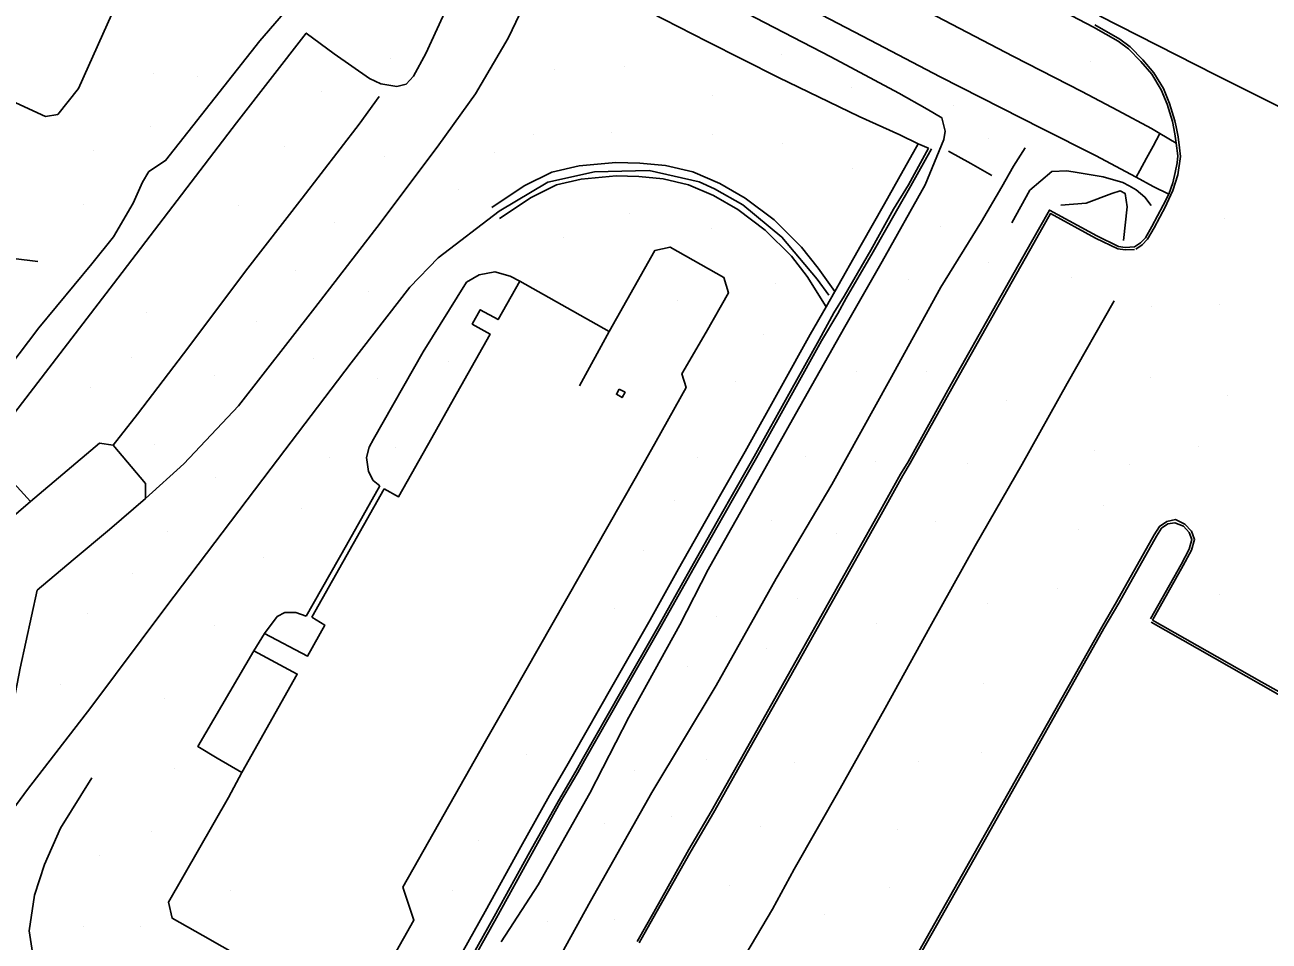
# Model space of a CAD drawing. Extents: x 1497074 to 1501343, y 481943 to 486114.
# Drawn here: x 1498065.8 to 1498306.3, y 483332.4 to 483509.5 of the extents above; entities that cross this region are included whole.
import ezdxf

# ---------------------------------------------------------------- set-up
doc = ezdxf.new("R2010")
doc.units = 0
doc.layers.add('PH Exist DTM Breakline', color=7, linetype='Continuous')
doc.layers.add('PH Exist DTM Point', color=7, linetype='Continuous')

msp = doc.modelspace()

# ---------------------------------------------------------------- linework, layer by layer
at = {"layer": 'PH Exist DTM Breakline'}
for points in [[(1498080.02, 483605.68), (1498082.61, 483604.24), (1498081.66, 483602.21), (1498082.47, 483596.27), (1498089.77, 483589.86), (1498105.79, 483580.82), (1498121.98, 483569.83), (1498136.5, 483560.45), (1498144.24, 483555.12), (1498144.15, 483553.52), (1498134.4, 483537.16), (1498126.17, 483523.69), (1498111.22, 483506.37), (1498092.99, 483483.25), (1498089.76, 483481.12), (1498088.53, 483479.06), (1498086.75, 483475.04), (1498082.93, 483468.48), (1498078.74, 483463.3), (1498068.51, 483450.94), (1498056.8, 483435.62)], [(1498188.36, 483567.56), (1498185.46, 483561.41), (1498179.95, 483550.35), (1498173.54, 483536.74), (1498167.47, 483524.14), (1498159.21, 483506.89), (1498152.89, 483496.13), (1498145.79, 483486.26), (1498134.49, 483471.14), (1498121.85, 483454.77), (1498107.11, 483435.85), (1498096.53, 483424.62), (1498089.08, 483417.98)], [(1497874.34, 483550.2), (1497884.59, 483544.42), (1497899.91, 483535.79), (1497914.61, 483526.27), (1497930.41, 483512.95), (1497937.69, 483507.58), (1497951.32, 483499.75), (1497966.68, 483491.09), (1497977.43, 483485.56), (1497994.05, 483476.2), (1498010.11, 483469.1), (1498024.5, 483466.16), (1498037, 483468.14), (1498046.25, 483468.23), (1498050, 483466.58), (1498058.85, 483464.91), (1498068.27, 483463.72)], [(1498010.77, 483505.59), (1498020.96, 483500.12), (1498031.15, 483495.6), (1498033.62, 483496.57), (1498038.32, 483506.53), (1498039.95, 483506.02), (1498048.97, 483501.77), (1498058.93, 483496.72), (1498069.77, 483491.78), (1498072.14, 483492.14), (1498076.14, 483497.14), (1498083.64, 483513.84), (1498084.36, 483517.12), (1498083.43, 483520.31), (1498082.42, 483521.82), (1498073.89, 483527.05), (1498071.51, 483530.58), (1498069.01, 483533.75), (1498063.48, 483537.05), (1498047.5, 483544.69), (1498037.81, 483547.07), (1498029.35, 483547.63), (1498026.44, 483546.48)], [(1498184.22, 483523.56), (1498185.78, 483526.55), (1498187.61, 483529.58), (1498188.64, 483530.93), (1498189.83, 483532.56), (1498191.06, 483534), (1498191.79, 483534.56), (1498193.62, 483535.91), (1498195.15, 483536.85), (1498199.51, 483538.81), (1498203.79, 483539.75), (1498207.9, 483539.99), (1498211.96, 483539.55), (1498215.89, 483538.49), (1498220.65, 483536.35), (1498226.13, 483533.41), (1498243.43, 483524.26), (1498262.5, 483514.17), (1498272.35, 483509.01)], [(1498157.49, 483538.16), (1498153.2, 483527.12), (1498147.66, 483513.48), (1498143.28, 483503.92), (1498140.93, 483499.56), (1498139.49, 483498.03), (1498137.69, 483497.55), (1498134.62, 483498.07), (1498132.38, 483499.1), (1498125.56, 483503.84), (1498120.17, 483507.86), (1498106.67, 483490.5), (1498082.94, 483459.44), (1498057.85, 483426.84), (1498058.93, 483425.91), (1498062.4, 483422.33), (1498066.85, 483417.4), (1498059.38, 483411.01)], [(1498195.15, 483536.85), (1498197.25, 483534.25), (1498212.21, 483526.6), (1498233.03, 483515.84), (1498256.91, 483503.33), (1498270.09, 483496.6), (1498277.03, 483492.89), (1498283.55, 483489.41), (1498285.16, 483488.47), (1498288.33, 483486.63)], [(1498286.9, 483476.76), (1498283.89, 483478.24), (1498280.61, 483480.06), (1498272.71, 483484.19), (1498262.36, 483489.43), (1498242.73, 483499.44), (1498229.17, 483506.53), (1498208.89, 483517.11), (1498200.92, 483521.18), (1498194.73, 483524.43), (1498190.67, 483526.4), (1498185.78, 483526.55)], [(1498183.69, 483523.86), (1498182.31, 483520.42), (1498181.74, 483517.98), (1498181.67, 483515.95), (1498182.13, 483514.69), (1498183.82, 483513.35), (1498197.7, 483506.27), (1498211.45, 483499.27), (1498227.08, 483491.74), (1498234.9, 483488.24), (1498238.48, 483486.49)], [(1498187.63, 483521.5), (1498193.36, 483518.11), (1498206.99, 483510.79), (1498221.6, 483503.26), (1498234.69, 483496.25), (1498240.2, 483493.15), (1498243, 483491.5), (1498243.68, 483488.94), (1498243.41, 483487.29), (1498239.81, 483478.56), (1498231.47, 483463.76), (1498224.28, 483451.14), (1498214.75, 483434.23), (1498204.11, 483415.33), (1498199.36, 483406.9), (1498197.87, 483404.21), (1498192.42, 483393.55), (1498182.5, 483375.69), (1498174.98, 483361.05), (1498165.03, 483343.32), (1498157.83, 483332.3)], [(1498273.51, 483511.23), (1498295.93, 483499.83)], [(1498272.35, 483509.01), (1498277.13, 483506.3), (1498279.12, 483504.82), (1498281.52, 483502.4), (1498283.62, 483499.92), (1498285.45, 483496.9), (1498286.59, 483494.12), (1498287.59, 483490.8), (1498288.06, 483488.42), (1498288.33, 483486.63), (1498288.67, 483484.16), (1498288.49, 483482.79), (1498288.16, 483480.93), (1498287.65, 483478.92), (1498286.9, 483476.76), (1498285.82, 483474.61), (1498283.62, 483470.49), (1498282.37, 483468.34), (1498281.42, 483467.35), (1498280.24, 483466.57)], [(1498272.59, 483509.45), (1498277.41, 483506.72), (1498279.45, 483505.2), (1498281.89, 483502.73), (1498284.03, 483500.21), (1498285.89, 483497.13), (1498287.06, 483494.28), (1498288.08, 483490.92), (1498288.31, 483489.75)], [(1498295.93, 483499.83), (1498324.88, 483485.32), (1498332.82, 483481.37), (1498343.56, 483475.86), (1498353.11, 483471)], [(1498082.86, 483428.26), (1498087.57, 483434.27), (1498097.48, 483447.28), (1498108.47, 483461.86), (1498119.39, 483476), (1498130.41, 483490.28), (1498134.26, 483495.63)], [(1498285.16, 483488.47), (1498283.87, 483485.99), (1498282.58, 483483.71), (1498281.29, 483481.34), (1498280.61, 483480.06)], [(1498286.55, 483474.95), (1498287.71, 483477.48), (1498288.63, 483480.46), (1498289.13, 483484), (1498288.96, 483485.69), (1498288.7, 483487.82), (1498288.31, 483489.75)], [(1498159.41, 483311.12), (1498164.77, 483321.34), (1498175.14, 483340.16), (1498186.97, 483361.18), (1498199.39, 483381.85), (1498211.02, 483402.48), (1498221.75, 483420.66), (1498233.01, 483440.86), (1498242.84, 483458.76), (1498250.72, 483471.44), (1498254.65, 483478.17), (1498256.9, 483482.18), (1498259.13, 483485.71)], [(1498222.37, 483457.91), (1498227.46, 483466.93), (1498231.93, 483474.86), (1498234.65, 483479.68), (1498238.48, 483486.49)], [(1498224.18, 483457.05), (1498229.29, 483465.9), (1498233.67, 483473.88), (1498236.6, 483478.58), (1498240.46, 483485.63)], [(1498224.55, 483456.68), (1498229.78, 483465.62), (1498234.26, 483473.55), (1498237.04, 483478.34), (1498241.01, 483485.49)], [(1498238.48, 483486.49), (1498240.46, 483485.63)], [(1498244.34, 483485.07), (1498248.66, 483482.64), (1498252.72, 483480.34)], [(1498057.42, 483349.67), (1498066.3, 483361.72), (1498078.56, 483377.55), (1498093.04, 483396.97), (1498113.42, 483423.82), (1498128.88, 483444.14), (1498140.22, 483458.77), (1498145.7, 483464.43), (1498157.46, 483473.49), (1498166.88, 483479.05), (1498175.9, 483481.03), (1498186.47, 483481.31), (1498196.12, 483479.14), (1498199.11, 483477.75), (1498204.54, 483474.68), (1498212.12, 483468.44), (1498218.96, 483460.34), (1498221.22, 483457.22)], [(1498222.37, 483457.91), (1498219.12, 483462.44), (1498215.9, 483466.53), (1498210.61, 483471.79), (1498205.01, 483475.97), (1498200.1, 483478.81), (1498194.9, 483481.05), (1498189.6, 483482.27), (1498184.65, 483482.74), (1498179.99, 483482.87), (1498172.94, 483482.24), (1498167.65, 483481.02), (1498162.32, 483478.35), (1498156.08, 483474.19)], [(1498256.55, 483471.24), (1498260.06, 483477.49), (1498264.29, 483481.15), (1498267.18, 483481.26), (1498269.21, 483480.94), (1498274.2, 483480.12), (1498278.01, 483478.99), (1498279.27, 483478.34), (1498280.59, 483477.59), (1498282.28, 483476.18), (1498283.49, 483474.53)], [(1498220.65, 483455), (1498217.03, 483460.87), (1498213.95, 483464.79), (1498208.9, 483469.81), (1498203.57, 483473.79), (1498198.92, 483476.47), (1498194.08, 483478.56), (1498189.18, 483479.69), (1498184.49, 483480.13), (1498180.07, 483480.26), (1498173.35, 483479.65), (1498168.54, 483478.54), (1498163.63, 483476.09), (1498157.53, 483472.02)], [(1498278.13, 483467.82), (1498278.88, 483474.3), (1498278.46, 483476.88), (1498277.5, 483477.37), (1498275.86, 483476.89), (1498270.94, 483475.02), (1498266.02, 483474.62)], [(1498184.12, 483332.35), (1498187.34, 483338.06), (1498194.15, 483350.14), (1498198.45, 483357.49), (1498199.89, 483359.99), (1498205.56, 483370.06), (1498212.25, 483381.92), (1498220.53, 483396.77), (1498230.88, 483415.13), (1498235.05, 483422.66), (1498236.5, 483425.04), (1498244.86, 483440.02), (1498253.69, 483455.7), (1498260.36, 483467.53), (1498263.82, 483473.68), (1498272.96, 483468.7), (1498277.19, 483466.65), (1498278.47, 483466.47), (1498280.24, 483466.57)], [(1498286.55, 483474.95), (1498286.27, 483474.38), (1498284.06, 483470.25), (1498282.77, 483468.04), (1498281.74, 483466.96), (1498280.51, 483466.15)], [(1498184.56, 483332.11), (1498187.78, 483337.82), (1498194.58, 483349.89), (1498198.88, 483357.24), (1498200.32, 483359.74), (1498206, 483369.81), (1498212.69, 483381.67), (1498220.97, 483396.52), (1498231.31, 483414.89), (1498235.48, 483422.41), (1498236.94, 483424.79), (1498245.3, 483439.78), (1498254.13, 483455.45), (1498260.79, 483467.29), (1498264.01, 483473), (1498272.73, 483468.25), (1498277.04, 483466.17), (1498278.45, 483465.97), (1498280.26, 483466.07)], [(1498161.45, 483459.96), (1498178.72, 483450.2), (1498183.54, 483458.76), (1498187.54, 483465.86), (1498190.5, 483466.51), (1498200.89, 483460.66), (1498201.79, 483457.71), (1498197.48, 483450.1), (1498192.8, 483442.02), (1498193.62, 483439.38), (1498187.79, 483429.01), (1498183.99, 483422.26)], [(1498134.39, 483420.39), (1498133.09, 483421.45), (1498132.19, 483423.17), (1498131.85, 483425.86), (1498132.31, 483427.89), (1498133.15, 483429.4), (1498142.81, 483446.26), (1498151.14, 483459.72), (1498153.59, 483461.14), (1498156.64, 483461.72), (1498159.6, 483460.93), (1498161.45, 483459.96)], [(1498161.45, 483459.96), (1498157.26, 483452.53), (1498153.82, 483454.43), (1498152.25, 483451.65), (1498155.72, 483449.7), (1498148.64, 483437.14), (1498144.45, 483429.7), (1498137.99, 483418.24), (1498135.25, 483419.81)], [(1498220.65, 483455), (1498222.37, 483457.91)], [(1498222.16, 483453.85), (1498224.18, 483457.05)], [(1498222.95, 483453.7), (1498224.52, 483456.63)], [(1498147.16, 483324.59), (1498154.76, 483338.17), (1498161.65, 483350.64), (1498167.18, 483360.56), (1498170.54, 483366.28), (1498171.81, 483368.54), (1498179.23, 483381.56), (1498186.64, 483394.53), (1498192.16, 483404.33), (1498198.47, 483415.53), (1498203.72, 483424.76), (1498205, 483427.03), (1498212.01, 483439.67), (1498217.61, 483449.61), (1498220.65, 483455)], [(1498276.32, 483456.17), (1498267.23, 483440.15), (1498258.58, 483424.6), (1498249.48, 483408.83), (1498240.71, 483393.06), (1498232.09, 483377.42), (1498223.35, 483361.92), (1498214.5, 483346.31), (1498210.28, 483338.6), (1498205.15, 483329.92), (1498201.01, 483322.58), (1498199.77, 483320.35), (1498192.78, 483307.96), (1498187.85, 483299.32), (1498183.45, 483291.72)], [(1498148.9, 483323.62), (1498156.51, 483337.2), (1498163.4, 483349.67), (1498168.91, 483359.57), (1498172.27, 483365.28), (1498173.55, 483367.56), (1498180.97, 483380.57), (1498188.37, 483393.54), (1498193.9, 483403.35), (1498200.21, 483414.54), (1498205.46, 483423.78), (1498206.75, 483426.06), (1498213.76, 483438.7), (1498219.35, 483448.63), (1498222.16, 483453.85)], [(1498149.35, 483323.37), (1498156.95, 483336.96), (1498163.84, 483349.42), (1498169.35, 483359.32), (1498172.7, 483365.03), (1498173.99, 483367.31), (1498181.4, 483380.32), (1498188.81, 483393.29), (1498194.34, 483403.11), (1498200.64, 483414.3), (1498205.89, 483423.53), (1498207.18, 483425.81), (1498214.24, 483438.43), (1498219.8, 483448.38), (1498222.95, 483453.7)], [(1498178.72, 483450.2), (1498173.01, 483439.69)], [(1498066.85, 483417.4), (1498080.22, 483428.61), (1498082.86, 483428.26), (1498089.13, 483420.84), (1498089.08, 483417.98), (1498082.17, 483411.98), (1498075.15, 483406.1), (1498068.16, 483400.23)], [(1498138.83, 483342.86), (1498154.85, 483371.04), (1498159.73, 483379.64), (1498183.99, 483422.26)], [(1498120.19, 483395.2), (1498127.94, 483408.96), (1498134.39, 483420.39)], [(1498135.25, 483419.81), (1498121.25, 483395.02)], [(1498283.76, 483394.47), (1498289.7, 483404.99), (1498291.29, 483407.98), (1498291.87, 483410.02), (1498291.3, 483411.63), (1498290.03, 483413.01), (1498288.19, 483413.88), (1498286.54, 483413.5), (1498285.11, 483412.56), (1498284.07, 483410.95), (1498276.79, 483397.98), (1498273.94, 483393.07), (1498251.52, 483353.34), (1498233.22, 483320.99), (1498232.75, 483319.21), (1498233.27, 483317.47), (1498234.54, 483316.05), (1498236.15, 483315.17), (1498240.26, 483312.96)], [(1498283.33, 483394.72), (1498289.26, 483405.23), (1498290.83, 483408.17), (1498291.34, 483410.01), (1498290.86, 483411.37), (1498289.72, 483412.59), (1498288.06, 483413.22), (1498286.74, 483413.04), (1498285.47, 483412.2), (1498284.5, 483410.69), (1498277.22, 483397.74), (1498274.37, 483392.82), (1498251.96, 483353.09), (1498233.69, 483320.8), (1498233.26, 483319.22), (1498233.72, 483317.72), (1498234.86, 483316.44), (1498236.39, 483315.61), (1498240.5, 483313.4)], [(1498068.16, 483400.23), (1498064.86, 483385.18), (1498061.47, 483367.38), (1498057.62, 483350.97), (1498057.42, 483349.67), (1498056.2, 483341.28), (1498055.9, 483333.94), (1498056.26, 483328.05), (1498057.35, 483322.9), (1498059.32, 483318.51), (1498062.64, 483314.11), (1498066.7, 483309.64), (1498070.89, 483306.35), (1498077.19, 483302.8), (1498085.6, 483298.01), (1498092.73, 483294.31), (1498096.08, 483292.57), (1498097, 483294.32)], [(1498107.73, 483364.99), (1498102.95, 483367.75), (1498099.2, 483370.06), (1498110.02, 483388.51), (1498112.14, 483391.85), (1498114.56, 483395.15), (1498116.03, 483395.94), (1498118.17, 483395.9), (1498120.19, 483395.2)], [(1498121.25, 483395.02), (1498123.76, 483393.49), (1498120.39, 483387.47), (1498112.14, 483391.85)], [(1498283.76, 483394.47), (1498304.91, 483382.47), (1498308.2, 483380.6)], [(1498283.52, 483394.04), (1498304.66, 483382.04), (1498307.95, 483380.17), (1498316.64, 483375.47), (1498319.87, 483373.61)], [(1498110.02, 483388.51), (1498118.45, 483384.03), (1498107.73, 483364.99)], [(1498078.71, 483364), (1498072.65, 483354.24), (1498069.59, 483347.26), (1498067.64, 483341.32), (1498066.65, 483334.43), (1498067.64, 483327.71), (1498069.77, 483322.88), (1498074.15, 483317.63), (1498079.31, 483313.75), (1498088.86, 483308.34), (1498094.06, 483306.2), (1498100.21, 483303.08), (1498100.83, 483302.89)], [(1498138.83, 483342.86), (1498140.99, 483336.5), (1498136.99, 483329.41), (1498130.71, 483328.16), (1498129.9, 483328.51), (1498124.65, 483319.55), (1498122.53, 483320.8), (1498117.51, 483311.87), (1498115.5, 483310.94), (1498107.64, 483315.37), (1498106.73, 483317.69), (1498111.84, 483326.89), (1498100.17, 483333.49), (1498094.27, 483336.84), (1498093.58, 483339.93), (1498105.13, 483360.18), (1498107.73, 483364.99)]]:
    msp.add_lwpolyline(points, dxfattribs=at)
msp.add_lwpolyline([(1498180.69, 483439.1), (1498181.81, 483438.47), (1498181.24, 483437.45), (1498180.12, 483438.08)], close=True, dxfattribs=at)
at = {"layer": 'PH Exist DTM Point'}
for p, q in [((1498136.56, 483503.05), (1498136.56, 483503.05)), ((1498211.99, 483503.79), (1498211.99, 483503.79)), ((1498271.8, 483502.38), (1498271.8, 483502.38)), ((1498090.57, 483500.13), (1498090.57, 483500.13)), ((1498168.25, 483500.82), (1498168.25, 483500.82)), ((1498181.68, 483501.41), (1498181.68, 483501.41)), ((1498099.17, 483499.48), (1498099.17, 483499.48)), ((1498123.07, 483496.53), (1498123.07, 483496.53)), ((1498198.7, 483495.82), (1498198.7, 483495.82)), ((1498225.56, 483497.44), (1498225.56, 483497.44)), ((1498245.25, 483493.79), (1498245.25, 483493.79)), ((1498090, 483489.87), (1498090, 483489.87)), ((1498164.08, 483488.33), (1498164.08, 483488.33)), ((1498179.16, 483488.68), (1498179.16, 483488.68)), ((1498198.71, 483488.34), (1498198.71, 483488.34)), ((1498116, 483485.94), (1498116, 483485.94)), ((1498212.29, 483486.55), (1498212.29, 483486.55)), ((1498252.07, 483487.55), (1498252.07, 483487.55)), ((1498079.1, 483485.2), (1498079.1, 483485.2)), ((1498135.33, 483484.01), (1498135.33, 483484.01)), ((1498156.62, 483484.84), (1498156.62, 483484.84)), ((1498225.69, 483481.71), (1498225.69, 483481.71)), ((1498149.62, 483477.74), (1498149.62, 483477.74)), ((1498077.08, 483474.72), (1498077.08, 483474.72)), ((1498107.04, 483474.64), (1498107.04, 483474.64)), ((1498125.57, 483471.2), (1498125.57, 483471.2)), ((1498182.7, 483473.09), (1498182.7, 483473.09)), ((1498297.73, 483471.98), (1498297.73, 483471.98)), ((1498198.46, 483470.15), (1498198.46, 483470.15)), ((1498242.71, 483470.41), (1498242.71, 483470.41)), ((1498169.88, 483468.46), (1498169.88, 483468.46)), ((1498118.02, 483461.96), (1498118.02, 483461.96)), ((1498252.04, 483463.63), (1498252.04, 483463.63)), ((1498210.94, 483459.55), (1498210.94, 483459.55)), ((1498236.67, 483460.33), (1498236.67, 483460.33)), ((1498268.07, 483460.66), (1498268.07, 483460.66)), ((1498132.26, 483457.89), (1498132.26, 483457.89)), ((1498191.91, 483456.28), (1498191.91, 483456.28)), ((1498283.63, 483455.09), (1498283.63, 483455.09)), ((1498296.74, 483455.41), (1498296.74, 483455.41)), ((1498089.36, 483453.92), (1498089.36, 483453.92)), ((1498110.52, 483452.11), (1498110.52, 483452.11)), ((1498208.5, 483449.67), (1498208.5, 483449.67)), ((1498086.49, 483445.15), (1498086.49, 483445.15)), ((1498121.67, 483444.96), (1498121.67, 483444.96)), ((1498147.61, 483444.49), (1498147.61, 483444.49)), ((1498226.53, 483442.47), (1498226.53, 483442.47)), ((1498240, 483442.56), (1498240, 483442.56)), ((1498102.44, 483441.7), (1498102.44, 483441.7)), ((1498133.9, 483441.13), (1498133.9, 483441.13)), ((1498203.08, 483440.59), (1498203.08, 483440.59)), ((1498283.32, 483441.35), (1498283.32, 483441.35)), ((1498078.55, 483439.37), (1498078.55, 483439.37)), ((1498298.18, 483437.81), (1498298.18, 483437.81)), ((1498255.54, 483436.88), (1498255.54, 483436.88)), ((1498090.83, 483428.37), (1498090.83, 483428.37)), ((1498137.44, 483427.86), (1498137.44, 483427.86)), ((1498292.55, 483428), (1498292.55, 483428)), ((1498124.68, 483425.89), (1498124.68, 483425.89)), ((1498195.83, 483425.92), (1498195.83, 483425.92)), ((1498216.64, 483426.1), (1498216.64, 483426.1)), ((1498272.5, 483427.29), (1498272.5, 483427.29)), ((1498230.22, 483425.18), (1498230.22, 483425.18)), ((1498247.99, 483424.79), (1498247.99, 483424.79)), ((1498279.33, 483424.56), (1498279.33, 483424.56)), ((1498102.58, 483421.95), (1498102.58, 483421.95)), ((1498119.35, 483416.1), (1498119.35, 483416.1)), ((1498191.37, 483417.62), (1498191.37, 483417.62)), ((1498274.37, 483416.65), (1498274.37, 483416.65)), ((1498210.07, 483413.74), (1498210.07, 483413.74)), ((1498241.85, 483413.49), (1498241.85, 483413.49)), ((1498093.45, 483411.63), (1498093.45, 483411.63)), ((1498222.75, 483411.25), (1498222.75, 483411.25)), ((1498269.35, 483411.89), (1498269.35, 483411.89)), ((1498111.92, 483406.54), (1498111.92, 483406.54)), ((1498185.35, 483407.99), (1498185.35, 483407.99)), ((1498086.68, 483403.44), (1498086.68, 483403.44)), ((1498265.45, 483400.54), (1498265.45, 483400.54)), ((1498296.68, 483399.33), (1498296.68, 483399.33)), ((1498179.74, 483396.78), (1498179.74, 483396.78)), ((1498215.12, 483398.59), (1498215.12, 483398.59)), ((1498251.78, 483397.57), (1498251.78, 483397.57)), ((1498077.88, 483395.75), (1498077.88, 483395.75)), ((1498199.5, 483395.17), (1498199.5, 483395.17)), ((1498102.51, 483393.41), (1498102.51, 483393.41)), ((1498230.39, 483393.72), (1498230.39, 483393.72)), ((1498209.15, 483388.91), (1498209.15, 483388.91)), ((1498193.96, 483385.46), (1498193.96, 483385.46)), ((1498251.05, 483382.28), (1498251.05, 483382.28)), ((1498072.61, 483381.94), (1498072.61, 483381.94)), ((1498092.79, 483379.28), (1498092.79, 483379.28)), ((1498162.78, 483368.57), (1498162.78, 483368.57)), ((1498250.73, 483368.86), (1498250.73, 483368.86)), ((1498094.7, 483365.78), (1498094.7, 483365.78)), ((1498183.54, 483365.49), (1498183.54, 483365.49)), ((1498197.52, 483367.47), (1498197.52, 483367.47)), ((1498214.5, 483366.95), (1498214.5, 483366.95)), ((1498238.55, 483367.22), (1498238.55, 483367.22)), ((1498190.87, 483356.59), (1498190.87, 483356.59)), ((1498090.35, 483353.56), (1498090.35, 483353.56)), ((1498177.74, 483355.14), (1498177.74, 483355.14)), ((1498207.95, 483354.65), (1498207.95, 483354.65)), ((1498234.55, 483354.03), (1498234.55, 483354.03)), ((1498153.45, 483351.92), (1498153.45, 483351.92)), ((1498080.16, 483349.03), (1498080.16, 483349.03)), ((1498105.45, 483342.17), (1498105.45, 483342.17)), ((1498148.51, 483342.14), (1498148.51, 483342.14)), ((1498202.03, 483343.23), (1498202.03, 483343.23)), ((1498232.93, 483342.89), (1498232.93, 483342.89)), ((1498179.75, 483336.53), (1498179.75, 483336.53)), ((1498220.41, 483337.54), (1498220.41, 483337.54)), ((1498077.04, 483335.24), (1498077.04, 483335.24)), ((1498088.15, 483335.3), (1498088.15, 483335.3)), ((1498166.82, 483336.14), (1498166.82, 483336.14))]:
    msp.add_line(p, q, dxfattribs=at)

doc.saveas('drawing.dxf')
